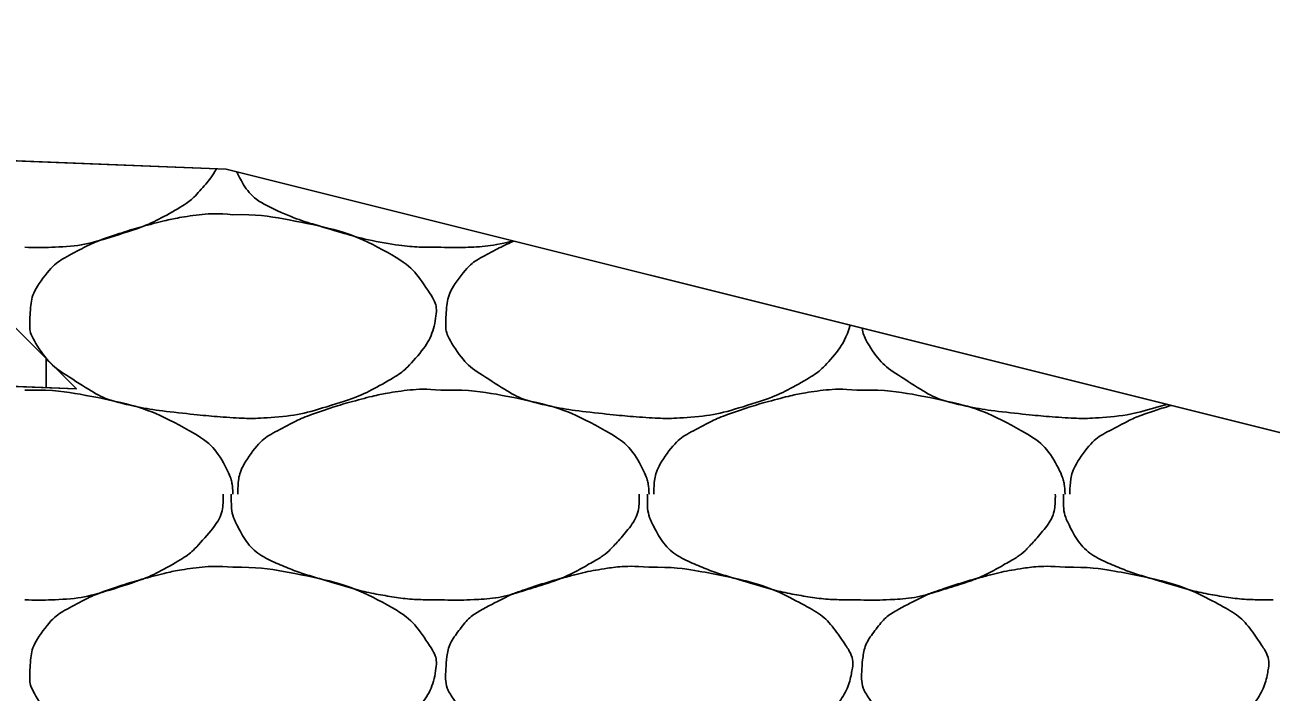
# Model space of a CAD drawing. Extents: x 1373719 to 1374161, y 379835 to 380167.
# Drawn here: x 1373979.789 to 1373981.17, y 380113.071 to 380113.81 of the extents above; entities that cross this region are included whole.
import ezdxf

# ---------------------------------------------------------------- set-up
doc = ezdxf.new("R2010")
doc.units = 0
for name, color, linetype in [('ACHM Surface', 7, 'Continuous'), ('Aggregate Base Course', 7, 'Continuous'), ('Pavement Layers', 7, 'Continuous'), ('SIGNATURE', 7, 'Continuous')]:
    doc.layers.add(name, color=color, linetype=linetype)

msp = doc.modelspace()

# ---------------------------------------------------------------- linework, layer by layer
for p, q in [((1373976.0155, 380113.8103), (1373980.0123, 380113.6504)), ((1373980.0123, 380113.6504), (1373996.0751, 380109.6347)), ((1373976.0155, 380113.5603), (1373979.8464, 380113.407))]:
    msp.add_line(p, q)
at = {"layer": 'ACHM Surface'}
msp.add_line((1373979.8131, 380113.4084), (1373979.8131, 380113.4403), dxfattribs=at)
at = {"layer": 'Aggregate Base Course'}
for points, degree in [([(1373980.0015, 380113.6508), (1373979.9969, 380113.6424), (1373979.9905, 380113.6346), (1373979.9756, 380113.6178), (1373979.9671, 380113.6113), (1373979.9387, 380113.5951), (1373979.9208, 380113.5865), (1373979.8755, 380113.5722), (1373979.85, 380113.5651), (1373979.8122, 380113.5636), (1373979.8008, 380113.5635), (1373979.7894, 380113.564)], 3), ([(1373980.2502, 380113.564), (1373980.2478, 380113.564), (1373980.2454, 380113.564), (1373980.2231, 380113.564), (1373980.2033, 380113.5659), (1373980.1626, 380113.5732), (1373980.1425, 380113.5796), (1373980.1044, 380113.5906), (1373980.0873, 380113.5963), (1373980.0512, 380113.6118), (1373980.0353, 380113.6256), (1373980.0248, 380113.6458), (1373980.0244, 380113.6466), (1373980.024, 380113.6475)], 3), ([(1373980.0198, 380113.6), (1373980.0462, 380113.6004), (1373980.0726, 380113.5964), (1373980.1312, 380113.5845), (1373980.1609, 380113.5746), (1373980.2107, 380113.548), (1373980.2244, 380113.5335), (1373980.2433, 380113.5051), (1373980.2464, 380113.4953), (1373980.2418, 380113.4697), (1373980.233, 380113.4529), (1373980.2112, 380113.4286), (1373980.2029, 380113.4223), (1373980.1745, 380113.4061), (1373980.1566, 380113.3975), (1373980.1113, 380113.3832), (1373980.0857, 380113.3767), (1373980.0462, 380113.3742), (1373980.033, 380113.3742), (1373980, 380113.3764), (1373979.9802, 380113.3783), (1373979.9386, 380113.3828), (1373979.9171, 380113.3863), (1373979.878, 380113.3953), (1373979.8628, 380113.4048), (1373979.8291, 380113.4258), (1373979.8146, 380113.4368), (1373979.7955, 380113.4659), (1373979.7942, 380113.4766), (1373979.7957, 380113.5012), (1373979.7987, 380113.5159), (1373979.8198, 380113.5439), (1373979.8314, 380113.5514), (1373979.8571, 380113.5648), (1373979.8687, 380113.5706), (1373979.8991, 380113.5809), (1373979.9169, 380113.5863), (1373979.9465, 380113.594), (1373979.9579, 380113.5964), (1373979.9861, 380113.6008), (1373980.0031, 380113.6015), (1373980.0198, 380113.6)], 3), ([(1373980.3298, 380113.571), (1373980.3148, 380113.5673), (1373980.2998, 380113.5646), (1373980.273, 380113.5636), (1373980.2616, 380113.5635), (1373980.2502, 380113.564)], 3), ([(1373980.7034, 380113.4776), (1373980.6993, 380113.4638), (1373980.6914, 380113.4503), (1373980.672, 380113.4286), (1373980.6637, 380113.4223), (1373980.6353, 380113.4061), (1373980.6174, 380113.3975), (1373980.5721, 380113.3832), (1373980.5465, 380113.3767), (1373980.507, 380113.3742), (1373980.4938, 380113.3742), (1373980.4608, 380113.3764), (1373980.441, 380113.3783), (1373980.3994, 380113.3828), (1373980.3779, 380113.3863), (1373980.3388, 380113.3953), (1373980.3236, 380113.4048), (1373980.2899, 380113.4258), (1373980.2754, 380113.4368), (1373980.2563, 380113.4659), (1373980.255, 380113.4766), (1373980.2565, 380113.5012), (1373980.2595, 380113.5159), (1373980.2806, 380113.5439), (1373980.2922, 380113.5514), (1373980.3143, 380113.563), (1373980.3226, 380113.5671), (1373980.3311, 380113.5707)], 3), ([(1373981.0542, 380113.3899), (1373981.03, 380113.3825), (1373981.0059, 380113.3766), (1373980.9678, 380113.3742), (1373980.9546, 380113.3742), (1373980.9216, 380113.3764), (1373980.9018, 380113.3783), (1373980.8602, 380113.3828), (1373980.8387, 380113.3863), (1373980.7996, 380113.3953), (1373980.7844, 380113.4048), (1373980.7507, 380113.4258), (1373980.7362, 380113.4368), (1373980.7197, 380113.4619), (1373980.7177, 380113.4681), (1373980.7168, 380113.4742)], 3), ([(1373979.7894, 380113.4056), (1373979.7912, 380113.4055), (1373979.793, 380113.4057), (1373979.7948, 380113.4056)], 2), ([(1373979.7948, 380113.4056), (1373979.8212, 380113.406), (1373979.8476, 380113.402), (1373979.9062, 380113.3901), (1373979.9359, 380113.3802), (1373979.9857, 380113.3536), (1373980.0017, 380113.3396), (1373980.0173, 380113.3105), (1373980.0191, 380113.3015), (1373980.0199, 380113.2916), (1373980.0199, 380113.291), (1373980.0198, 380113.2904)], 3), ([(1373980.0252, 380113.2904), (1373980.0252, 380113.291), (1373980.0252, 380113.2916), (1373980.0255, 380113.3074), (1373980.0298, 380113.322), (1373980.0495, 380113.3491), (1373980.0618, 380113.357), (1373980.0875, 380113.3704), (1373980.0991, 380113.3762), (1373980.1295, 380113.3865), (1373980.1473, 380113.3919), (1373980.1769, 380113.3996), (1373980.1883, 380113.402), (1373980.2165, 380113.4064), (1373980.2335, 380113.4071), (1373980.2502, 380113.4056)], 3), ([(1373980.2502, 380113.4056), (1373980.252, 380113.4055), (1373980.2538, 380113.4057), (1373980.2556, 380113.4056)], 2), ([(1373980.2556, 380113.4056), (1373980.282, 380113.406), (1373980.3084, 380113.402), (1373980.367, 380113.3901), (1373980.3967, 380113.3802), (1373980.4465, 380113.3536), (1373980.4625, 380113.3396), (1373980.4781, 380113.3105), (1373980.4799, 380113.3015), (1373980.4807, 380113.2916), (1373980.4807, 380113.291), (1373980.4806, 380113.2904)], 3), ([(1373980.486, 380113.2904), (1373980.486, 380113.291), (1373980.486, 380113.2916), (1373980.4863, 380113.3074), (1373980.4906, 380113.322), (1373980.5103, 380113.3491), (1373980.5226, 380113.357), (1373980.5483, 380113.3704), (1373980.5599, 380113.3762), (1373980.5903, 380113.3865), (1373980.6081, 380113.3919), (1373980.6377, 380113.3996), (1373980.6491, 380113.402), (1373980.6773, 380113.4064), (1373980.6943, 380113.4071), (1373980.711, 380113.4056)], 3), ([(1373980.711, 380113.4056), (1373980.7128, 380113.4055), (1373980.7146, 380113.4057), (1373980.7164, 380113.4056)], 2), ([(1373980.7164, 380113.4056), (1373980.7428, 380113.406), (1373980.7692, 380113.402), (1373980.8278, 380113.3901), (1373980.8575, 380113.3802), (1373980.9073, 380113.3536), (1373980.9233, 380113.3396), (1373980.9389, 380113.3105), (1373980.9407, 380113.3015), (1373980.9415, 380113.2916), (1373980.9415, 380113.291), (1373980.9414, 380113.2904)], 3), ([(1373980.9468, 380113.2904), (1373980.9468, 380113.291), (1373980.9468, 380113.2916), (1373980.9471, 380113.3074), (1373980.9514, 380113.322), (1373980.9711, 380113.3491), (1373980.9834, 380113.357), (1373981.0091, 380113.3704), (1373981.0207, 380113.3762), (1373981.0418, 380113.3833), (1373981.0504, 380113.3861), (1373981.059, 380113.3887)], 3), ([(1373980.009, 380113.2904), (1373980.0091, 380113.2886), (1373980.0091, 380113.2868), (1373980.0083, 380113.2668), (1373979.9968, 380113.251), (1373979.9756, 380113.2272), (1373979.9671, 380113.2207), (1373979.9387, 380113.2045), (1373979.9208, 380113.1959), (1373979.8755, 380113.1816), (1373979.85, 380113.1745), (1373979.8122, 380113.173), (1373979.8008, 380113.1729), (1373979.7894, 380113.1734)], 3), ([(1373980.2502, 380113.1734), (1373980.2478, 380113.1734), (1373980.2454, 380113.1734), (1373980.243, 380113.1734), (1373980.2231, 380113.1734), (1373980.2033, 380113.1753), (1373980.1836, 380113.1788), (1373980.1626, 380113.1826), (1373980.1425, 380113.189), (1373980.1221, 380113.1949), (1373980.1044, 380113.2), (1373980.0873, 380113.2057), (1373980.0702, 380113.213), (1373980.0512, 380113.2212), (1373980.0353, 380113.235), (1373980.0252, 380113.2544), (1373980.02, 380113.2644), (1373980.018, 380113.2746), (1373980.018, 380113.285), (1373980.018, 380113.2868), (1373980.018, 380113.2886), (1373980.018, 380113.2904)], 3), ([(1373980.4698, 380113.2904), (1373980.4699, 380113.2886), (1373980.4699, 380113.2868), (1373980.4698, 380113.285), (1373980.4691, 380113.2668), (1373980.4576, 380113.251), (1373980.4446, 380113.2364), (1373980.4364, 380113.2272), (1373980.4279, 380113.2207), (1373980.4176, 380113.2148), (1373980.3995, 380113.2045), (1373980.3816, 380113.1959), (1373980.3618, 380113.1896), (1373980.3363, 380113.1816), (1373980.3108, 380113.1745), (1373980.2844, 380113.1734), (1373980.273, 380113.173), (1373980.2616, 380113.1729), (1373980.2502, 380113.1734)], 3), ([(1373980.711, 380113.1734), (1373980.7086, 380113.1734), (1373980.7062, 380113.1734), (1373980.7038, 380113.1734), (1373980.6839, 380113.1734), (1373980.6641, 380113.1753), (1373980.6444, 380113.1788), (1373980.6234, 380113.1826), (1373980.6033, 380113.189), (1373980.5829, 380113.1949), (1373980.5652, 380113.2), (1373980.5481, 380113.2057), (1373980.531, 380113.213), (1373980.512, 380113.2212), (1373980.4961, 380113.235), (1373980.486, 380113.2544), (1373980.4808, 380113.2644), (1373980.4788, 380113.2746), (1373980.4788, 380113.285), (1373980.4788, 380113.2868), (1373980.4788, 380113.2886), (1373980.4788, 380113.2904)], 3), ([(1373980.9306, 380113.2904), (1373980.9307, 380113.2886), (1373980.9307, 380113.2868), (1373980.9306, 380113.285), (1373980.9299, 380113.2668), (1373980.9184, 380113.251), (1373980.9054, 380113.2364), (1373980.8972, 380113.2272), (1373980.8887, 380113.2207), (1373980.8784, 380113.2148), (1373980.8603, 380113.2045), (1373980.8424, 380113.1959), (1373980.8226, 380113.1896), (1373980.7971, 380113.1816), (1373980.7716, 380113.1745), (1373980.7452, 380113.1734), (1373980.7338, 380113.173), (1373980.7224, 380113.1729), (1373980.711, 380113.1734)], 3), ([(1373981.1718, 380113.1734), (1373981.1694, 380113.1734), (1373981.167, 380113.1734), (1373981.1646, 380113.1734), (1373981.1447, 380113.1734), (1373981.1249, 380113.1753), (1373981.1052, 380113.1788), (1373981.0842, 380113.1826), (1373981.0641, 380113.189), (1373981.0437, 380113.1949), (1373981.026, 380113.2), (1373981.0089, 380113.2057), (1373980.9918, 380113.213), (1373980.9728, 380113.2212), (1373980.9569, 380113.235), (1373980.9468, 380113.2544), (1373980.9416, 380113.2644), (1373980.9396, 380113.2746), (1373980.9396, 380113.285), (1373980.9396, 380113.2868), (1373980.9396, 380113.2886), (1373980.9396, 380113.2904)], 3), ([(1373980.0198, 380113.2094), (1373980.0462, 380113.2098), (1373980.0726, 380113.2058), (1373980.1312, 380113.1939), (1373980.1609, 380113.184), (1373980.2107, 380113.1574), (1373980.2244, 380113.1429), (1373980.2433, 380113.1145), (1373980.2464, 380113.1047), (1373980.2418, 380113.0791), (1373980.233, 380113.0623), (1373980.2112, 380113.038), (1373980.2029, 380113.0317), (1373980.1745, 380113.0155), (1373980.1566, 380113.0069), (1373980.1113, 380112.9926), (1373980.0857, 380112.9861), (1373980.0462, 380112.9836), (1373980.033, 380112.9836), (1373980, 380112.9858), (1373979.9802, 380112.9877), (1373979.9386, 380112.9922), (1373979.9171, 380112.9957), (1373979.878, 380113.0047), (1373979.8628, 380113.0142), (1373979.8291, 380113.0352), (1373979.8146, 380113.0462), (1373979.7955, 380113.0753), (1373979.7942, 380113.086), (1373979.7957, 380113.1106), (1373979.7987, 380113.1253), (1373979.8198, 380113.1533), (1373979.8314, 380113.1608), (1373979.8571, 380113.1742), (1373979.8687, 380113.18), (1373979.8991, 380113.1903), (1373979.9169, 380113.1957), (1373979.9465, 380113.2034), (1373979.9579, 380113.2058), (1373979.9861, 380113.2102), (1373980.0031, 380113.2109), (1373980.0198, 380113.2094)], 3), ([(1373980.4806, 380113.2094), (1373980.507, 380113.2098), (1373980.5334, 380113.2058), (1373980.5598, 380113.2004), (1373980.592, 380113.1939), (1373980.6217, 380113.184), (1373980.6516, 380113.168), (1373980.6715, 380113.1574), (1373980.6852, 380113.1429), (1373980.6984, 380113.123), (1373980.7041, 380113.1145), (1373980.7072, 380113.1047), (1373980.7056, 380113.096), (1373980.7026, 380113.0791), (1373980.6938, 380113.0623), (1373980.6804, 380113.0474), (1373980.672, 380113.038), (1373980.6637, 380113.0317), (1373980.6534, 380113.0258), (1373980.6353, 380113.0155), (1373980.6174, 380113.0069), (1373980.5976, 380113.0006), (1373980.5721, 380112.9926), (1373980.5465, 380112.9861), (1373980.5202, 380112.9844), (1373980.507, 380112.9836), (1373980.4938, 380112.9836), (1373980.4806, 380112.9844), (1373980.4608, 380112.9858), (1373980.441, 380112.9877), (1373980.4212, 380112.9898), (1373980.3994, 380112.9922), (1373980.3779, 380112.9957), (1373980.3564, 380113.0006), (1373980.3388, 380113.0047), (1373980.3236, 380113.0142), (1373980.3078, 380113.024), (1373980.2899, 380113.0352), (1373980.2754, 380113.0462), (1373980.2628, 380113.0654), (1373980.2563, 380113.0753), (1373980.255, 380113.086), (1373980.2556, 380113.096), (1373980.2565, 380113.1106), (1373980.2595, 380113.1253), (1373980.27, 380113.1392), (1373980.2806, 380113.1533), (1373980.2922, 380113.1608), (1373980.306, 380113.168), (1373980.3179, 380113.1742), (1373980.3295, 380113.18), (1373980.342, 380113.1842), (1373980.3599, 380113.1903), (1373980.3777, 380113.1957), (1373980.396, 380113.2004), (1373980.4073, 380113.2034), (1373980.4187, 380113.2058), (1373980.4302, 380113.2076), (1373980.4469, 380113.2102), (1373980.4639, 380113.2109), (1373980.4806, 380113.2094)], 3), ([(1373980.9414, 380113.2094), (1373980.9678, 380113.2098), (1373980.9942, 380113.2058), (1373981.0206, 380113.2004), (1373981.0528, 380113.1939), (1373981.0825, 380113.184), (1373981.1124, 380113.168), (1373981.1323, 380113.1574), (1373981.146, 380113.1429), (1373981.1592, 380113.123), (1373981.1649, 380113.1145), (1373981.168, 380113.1047), (1373981.1664, 380113.096), (1373981.1634, 380113.0791), (1373981.1546, 380113.0623), (1373981.1412, 380113.0474), (1373981.1328, 380113.038), (1373981.1245, 380113.0317), (1373981.1142, 380113.0258), (1373981.0961, 380113.0155), (1373981.0782, 380113.0069), (1373981.0584, 380113.0006), (1373981.0329, 380112.9926), (1373981.0073, 380112.9861), (1373980.981, 380112.9844), (1373980.9678, 380112.9836), (1373980.9546, 380112.9836), (1373980.9414, 380112.9844), (1373980.9216, 380112.9858), (1373980.9018, 380112.9877), (1373980.882, 380112.9898), (1373980.8602, 380112.9922), (1373980.8387, 380112.9957), (1373980.8172, 380113.0006), (1373980.7996, 380113.0047), (1373980.7844, 380113.0142), (1373980.7686, 380113.024), (1373980.7507, 380113.0352), (1373980.7362, 380113.0462), (1373980.7236, 380113.0654), (1373980.7171, 380113.0753), (1373980.7158, 380113.086), (1373980.7164, 380113.096), (1373980.7173, 380113.1106), (1373980.7203, 380113.1253), (1373980.7308, 380113.1392), (1373980.7414, 380113.1533), (1373980.753, 380113.1608), (1373980.7668, 380113.168), (1373980.7787, 380113.1742), (1373980.7903, 380113.18), (1373980.8028, 380113.1842), (1373980.8207, 380113.1903), (1373980.8385, 380113.1957), (1373980.8568, 380113.2004), (1373980.8681, 380113.2034), (1373980.8795, 380113.2058), (1373980.891, 380113.2076), (1373980.9077, 380113.2102), (1373980.9247, 380113.2109), (1373980.9414, 380113.2094)], 3)]:
    msp.add_open_spline(points, degree=degree, dxfattribs=at)
at = {"layer": 'Pavement Layers'}
msp.add_line((1373979.586, 380113.6674), (1373979.8464, 380113.407), dxfattribs=at)
at = {"layer": 'SIGNATURE'}
msp.add_lwpolyline([(1373985.4631, 380112.2877), (1373981.8855, 380113.1821), (1373980.0123, 380113.6504), (1373979.586, 380113.6674), (1373979.8464, 380113.407), (1373979.0256, 380113.4399), (1373978.6478, 380112.424), (1373980.0145, 380112.3967)], close=True, dxfattribs=at)

doc.saveas('drawing.dxf')
